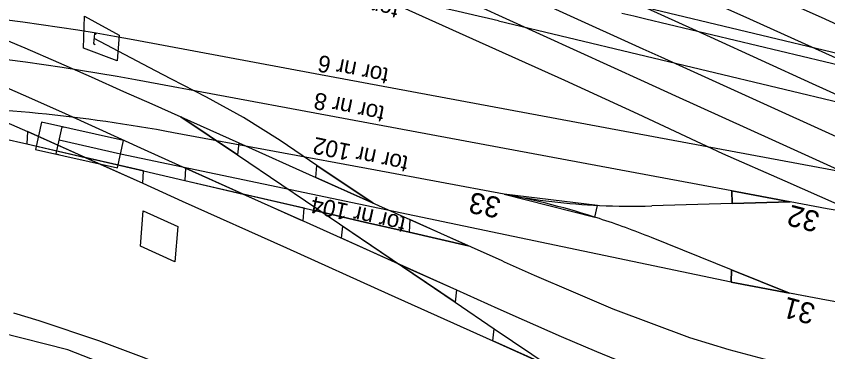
# Model space of a CAD drawing. Extents: x 6541740 to 6566395, y 5525066 to 5530361.
# Drawn here: x 6553961 to 6554019, y 5525320.8 to 5525344.8 of the extents above; entities that cross this region are included whole.
import ezdxf

# ---------------------------------------------------------------- set-up
doc = ezdxf.new("R2010")
doc.units = 0
for name, color, linetype in [('Domyślna', 7, 'Continuous'), ('ps_wymiarowanie', 7, 'Continuous'), ('TOR_PRZEK_P-komponent', 7, 'Continuous'), ('TOR_PRZEK_P-pomoc', 7, 'Continuous'), ('TOR_PS_OPIS_O-opisy odwodnienia', 7, 'Continuous'), ('TOR_PS_OPIS_T-ukresy', 7, 'Continuous'), ('TOR_PS_T-rowy otwarte nieumocnione', 7, 'Continuous'), ('TOR_PS_T-wypelnienia', 7, 'Continuous')]:
    doc.layers.add(name, color=color, linetype=linetype)

# ---------------------------------------------------------------- blocks, each defined once
blk = doc.blocks.new('koziol 15+5')
at = {"layer": 'Domyślna'}
for p, q in [((15, 1), (14.3, 1)), ((15, 1), (15, -1)), ((20, 0), (20, 1)), ((0, 0), (15, 0)), ((15, -1), (14.3, -1))]:
    blk.add_line(p, q, dxfattribs=at)
blk.add_lwpolyline([(20, 1), (0, 1), (0, -1), (20, -1)], close=True, dxfattribs=at)

msp = doc.modelspace()

# ---------------------------------------------------------------- linework, layer by layer
at = {"layer": 'ps_wymiarowanie'}
msp.add_lwpolyline([(6553969.867, 5525328.306), (6553970.066, 5525330.834), (6553972.534, 5525329.73), (6553972.334, 5525327.203)], close=True, dxfattribs=at)
at = {"layer": 'TOR_PRZEK_P-komponent'}
for p, q in [((6553995.48, 5525344.424), (6554136.017, 5525310.789)), ((6554125.968, 5525315.832), (6554006.018, 5525344.541)), ((6554157.548, 5525308.274), (6554006.018, 5525344.541)), ((6554147.115, 5525310.771), (6554006.018, 5525344.541)), ((6554136.359, 5525313.345), (6554006.018, 5525344.541)), ((6554125.926, 5525315.842), (6554006.018, 5525344.541)), ((6554161.425, 5525307.346), (6554006.018, 5525344.541)), ((6553982.371, 5525340.637), (6553969.337, 5525343.065)), ((6554067.301, 5525324.833), (6553982.371, 5525340.637)), ((6553982.346, 5525337.813), (6553969.516, 5525340.201)), ((6554012.18, 5525332.261), (6553982.346, 5525337.813)), ((6553986.681, 5525333.736), (6553972.223, 5525336.427)), ((6553986.975, 5525331.009), (6553968.439, 5525334.899)), ((6553995.897, 5525332.021), (6553986.681, 5525333.736)), ((6554016.351, 5525331.484), (6554012.18, 5525332.261)), ((6554012.18, 5525332.261), (6554012.198, 5525331.362)), ((6554012.122, 5525325.731), (6553986.975, 5525331.009)), ((6554012.198, 5525331.362), (6554006.45, 5525331.192)), ((6554016.351, 5525331.484), (6554012.198, 5525331.362)), ((6554012.198, 5525331.362), (6554016.351, 5525331.484)), ((6554018.993, 5525330.993), (6554016.351, 5525331.484)), ((6554084.748, 5525318.755), (6554018.993, 5525330.993)), ((6554012.155, 5525326.62), (6554006.43, 5525328.925)), ((6554012.122, 5525325.731), (6554012.155, 5525326.62)), ((6554016.293, 5525324.955), (6554012.155, 5525326.62)), ((6554012.155, 5525326.62), (6554016.293, 5525324.955)), ((6554018.935, 5525324.463), (6554012.122, 5525325.731)), ((6554016.293, 5525324.955), (6554012.122, 5525325.731)), ((6554018.935, 5525324.463), (6554016.293, 5525324.955)), ((6554070.029, 5525314.954), (6554018.935, 5525324.463))]:
    msp.add_line(p, q, dxfattribs=at)
for points in [[(6554006.018, 5525344.541), (6554005.155, 5525344.747), (6554004.293, 5525344.953)], [(6554012.198, 5525331.362), (6554012.18, 5525332.261), (6554016.351, 5525331.484), (6554012.198, 5525331.362)], [(6554002.383, 5525330.384), (6554002.57, 5525331.232), (6553995.897, 5525332.021), (6554002.383, 5525330.384)], [(6554012.155, 5525326.62), (6554012.122, 5525325.731), (6554016.293, 5525324.955), (6554012.155, 5525326.62)]]:
    msp.add_lwpolyline(points, dxfattribs=at)
for centre, major_axis, start_param, end_param in [((6553979.21, 5524639.973), (-38.482, 709.537), 6.164359, 6.438521), ((6553964.109, 5524758.319), (-31.847, 587.203), 6.159934, 6.438521), ((6553979.21, 5524639.973), (-38.482, 709.537), 6.132579, 6.164359), ((6553964.288, 5524755.454), (-31.847, 587.203), 6.159934, 6.438521), ((6553968.52, 5524922.231), (-22.558, 415.936), 6.159934, 6.250662), ((6553994.241, 5525146.709), (-10.093, 186.09), 6.088585, 6.159934), ((6553997.554, 5525517.332), (-10.093, 186.09), 3.018341, 3.08969), ((6553997.554, 5525517.332), (-10.093, 186.09), 3.08969, 3.128998), ((6553994.241, 5525146.709), (-10.093, 186.09), 6.049277, 6.088585)]:
    msp.add_ellipse(centre, major_axis=major_axis, ratio=0.510219, start_param=start_param, end_param=end_param, dxfattribs=at)
at = {"layer": 'TOR_PRZEK_P-pomoc'}
msp.add_line((6554062.556, 5525331.827), (6554006.036, 5525345.354), dxfattribs=at)
at = {"layer": 'TOR_PS_OPIS_T-ukresy'}
msp.add_lwpolyline([(6553960.617, 5525362.729), (6553963.056, 5525362.29), (6553965.386, 5525361.818), (6553967.794, 5525361.267), (6553969.962, 5525360.718), (6553972.106, 5525360.114), (6553974.476, 5525359.361), (6553976.865, 5525358.487), (6553979.132, 5525357.575), (6553981.269, 5525356.652), (6553983.331, 5525355.729), (6553994.297, 5525350.713), (6554006.088, 5525345.33), (6554010.612, 5525343.275), (6554017.908, 5525339.941), (6554020.179, 5525338.914)], dxfattribs=at)
at = {"layer": 'TOR_PS_T-rowy otwarte nieumocnione'}
for points in [[(6553960.617, 5525362.729), (6553963.056, 5525362.29), (6553965.386, 5525361.818), (6553967.794, 5525361.267), (6553969.962, 5525360.718), (6553972.106, 5525360.114), (6553974.476, 5525359.361), (6553976.865, 5525358.487), (6553979.132, 5525357.575), (6553981.269, 5525356.652), (6553983.331, 5525355.729), (6553994.297, 5525350.713), (6554006.088, 5525345.33), (6554010.612, 5525343.275), (6554017.908, 5525339.941), (6554020.179, 5525338.914)], [(6553958.834, 5525360.316), (6553961.695, 5525359.803), (6553964.213, 5525359.271), (6553966.613, 5525358.694), (6553968.85, 5525358.087), (6553971.235, 5525357.376), (6553973.611, 5525356.584), (6553976.25, 5525355.62), (6553978.633, 5525354.678), (6553981.103, 5525353.638), (6553983.626, 5525352.528), (6553986.235, 5525351.351), (6553994.09, 5525347.766), (6554005.814, 5525342.426), (6554007.088, 5525341.853), (6554013.647, 5525338.867), (6554019.9, 5525336.028)], [(6553985.757, 5525359.475), (6553989.454, 5525357.829), (6553994.686, 5525355.448), (6554006.613, 5525350.054), (6554011.372, 5525347.909), (6554018.556, 5525344.683), (6554020.583, 5525343.767), (6554025.648, 5525341.492), (6554033.034, 5525338.172), (6554040.284, 5525334.89), (6554044.422, 5525332.995)], [(6554069.657, 5525326.964), (6554065.5, 5525327.924), (6554055.177, 5525330.412), (6554048.565, 5525332), (6554040.241, 5525334), (6554037.138, 5525334.802), (6554034.767, 5525335.475), (6554032.326, 5525336.3), (6554029.859, 5525337.242), (6554027.276, 5525338.309), (6554020.374, 5525341.421), (6554013.466, 5525344.549), (6554007.351, 5525347.289), (6554006.378, 5525347.733), (6553994.536, 5525353.042), (6553987.128, 5525356.378), (6553985.705, 5525357.022)], [(6554019.784, 5525333.769), (6554015.054, 5525335.918), (6554008.177, 5525339.037), (6554005.919, 5525340.062), (6553993.875, 5525345.533), (6553986.541, 5525348.857), (6553985.842, 5525349.171)], [(6554038.347, 5525323.225), (6554034.931, 5525324.374), (6554033.457, 5525325.03), (6554027.821, 5525327.618), (6554023.21, 5525329.76), (6554015.985, 5525332.955), (6554011.526, 5525334.917), (6554005.477, 5525337.748), (6554000.227, 5525340.165), (6553993.648, 5525343.124), (6553987.393, 5525345.94)], [(6553959.233, 5525343.466), (6553961.6, 5525342.482), (6553963.996, 5525341.453), (6553966.343, 5525340.422), (6553968.657, 5525339.378), (6553970.685, 5525338.479), (6553976.912, 5525335.701), (6553982.406, 5525333.227), (6553989.138, 5525330.214), (6553995.708, 5525327.285), (6553995.88, 5525327.203), (6553998.025, 5525326.243), (6554000.826, 5525325.036), (6554003.656, 5525323.834), (6554009.148, 5525321.78), (6554011.959, 5525320.912), (6554014.817, 5525320.161)], [(6553966.707, 5525343.449), (6553966.583, 5525343.513), (6553966.512, 5525342.805), (6553966.636, 5525342.741)], [(6553986.512, 5525331.389), (6553982.495, 5525334.091), (6553979.867, 5525335.873), (6553977.246, 5525337.511), (6553974.591, 5525338.971), (6553972.092, 5525340.252), (6553970.938, 5525340.856), (6553966.548, 5525343.159)], [(6553959.498, 5525339.988), (6553961.867, 5525338.962), (6553964.494, 5525337.787), (6553970.406, 5525335.102), (6553973.092, 5525333.889), (6553981.326, 5525330.197), (6553981.506, 5525330.116), (6553992.48, 5525325.18), (6553995.437, 5525323.855), (6553997.319, 5525323.018), (6553999.961, 5525321.859), (6554002.482, 5525320.785), (6554005.169, 5525319.685)], [(6553959.31, 5525337.583), (6553961.788, 5525336.506), (6553970.05, 5525332.807), (6553972.842, 5525331.535), (6553980.305, 5525328.201), (6553987.591, 5525324.912), (6553995.085, 5525321.546), (6554003.315, 5525317.836)], [(6553972.762, 5525337.55), (6553976.816, 5525334.834), (6553979.978, 5525332.696), (6553983.366, 5525330.401)], [(6553972.762, 5525337.55), (6553976.816, 5525334.834), (6553979.978, 5525332.696), (6553983.366, 5525330.401)], [(6553954.941, 5525337.159), (6553961.746, 5525335.622), (6553970.09, 5525333.689), (6553973.032, 5525333.003), (6553982.337, 5525330.858), (6553985.9, 5525330.024), (6553989.096, 5525329.316), (6553993.319, 5525328.347)], [(6553993.319, 5525328.347), (6553989.096, 5525329.316), (6553985.9, 5525330.024), (6553982.337, 5525330.858)], [(6553983.366, 5525330.401), (6553992.391, 5525324.318), (6553995.178, 5525322.4), (6553999.169, 5525319.706)], [(6553983.366, 5525330.401), (6553992.391, 5525324.318), (6553995.178, 5525322.4), (6553999.169, 5525319.706)]]:
    msp.add_lwpolyline(points, dxfattribs=at)
for points in [[(6553965.873, 5525344.747), (6553968.338, 5525343.394), (6553968.211, 5525341.565), (6553965.804, 5525342.474)], [(6553972.762, 5525337.55), (6553976.912, 5525335.701), (6553976.816, 5525334.833)], [(6553965.924, 5525334.654), (6553961.788, 5525336.506), (6553961.746, 5525335.622)], [(6553965.924, 5525334.654), (6553970.05, 5525332.807), (6553970.09, 5525333.689)], [(6553977.219, 5525332.038), (6553973.092, 5525333.889), (6553973.032, 5525333.003)], [(6553986.512, 5525331.389), (6553982.406, 5525333.227), (6553982.495, 5525334.091)], [(6553977.219, 5525332.038), (6553981.506, 5525330.116), (6553981.586, 5525331.032)], [(6553993.319, 5525328.347), (6553989.138, 5525330.214), (6553989.096, 5525329.316)], [(6553988.363, 5525327.032), (6553984.243, 5525328.886), (6553984.339, 5525329.745)], [(6553988.363, 5525327.032), (6553992.48, 5525325.18), (6553992.391, 5525324.317)], [(6553999.169, 5525319.705), (6553995.085, 5525321.546), (6553995.178, 5525322.402)]]:
    msp.add_lwpolyline(points, close=True, dxfattribs=at)
at = {"layer": 'TOR_PS_T-wypelnienia'}
for points in [[(6553980.719, 5525308.45), (6553981.201, 5525313.583), (6553975.734, 5525316.308), (6553969.487, 5525319.006), (6553964.668, 5525320.902), (6553959.756, 5525322.132), (6553956.352, 5525322.884), (6553952.751, 5525324.003), (6553946.197, 5525326.077), (6553945.162, 5525320.493)], [(6553960.797, 5525323.545), (6553962.594, 5525322.997), (6553966.864, 5525321.571), (6553970.117, 5525320.361), (6553973.261, 5525319.06), (6553980.556, 5525315.601), (6553981.87, 5525314.952)]]:
    msp.add_lwpolyline(points, dxfattribs=at)

# ---------------------------------------------------------------- block references
at = {"layer": 'TOR_PRZEK_P-komponent', "xscale": 0.3, "rotation": 167.40289476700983}
msp.add_blockref('koziol 15+5', (6553968.439, 5525334.899), dxfattribs=at)

# ---------------------------------------------------------------- texts
at = {"layer": 'TOR_PS_OPIS_O-opisy odwodnienia'}
for s, height, rotation, p in [('tor nr 4', 1.2, 168.32506, (6553988.405, 5525345.732)), ('tor nr 6', 1.2, 168.94554, (6553987.684, 5525341.02)), ('tor nr 8', 1.2, 168.29593, (6553987.398, 5525338.293)), ('tor nr 102', 1.2, 168.1779, (6553989.088, 5525334.723)), ('33', 1.5, 168.66647, (6553995.741, 5525331.752)), ('tor nr 104', 1.2, 167.42496, (6553988.909, 5525330.403)), ('32', 1.5, 165.16606, (6554018.559, 5525330.719)), ('31', 1.5, 165.16606, (6554018.252, 5525324.131))]:
    msp.add_text(s, height=height, rotation=rotation, dxfattribs=at).set_placement(p)

doc.saveas('drawing.dxf')
